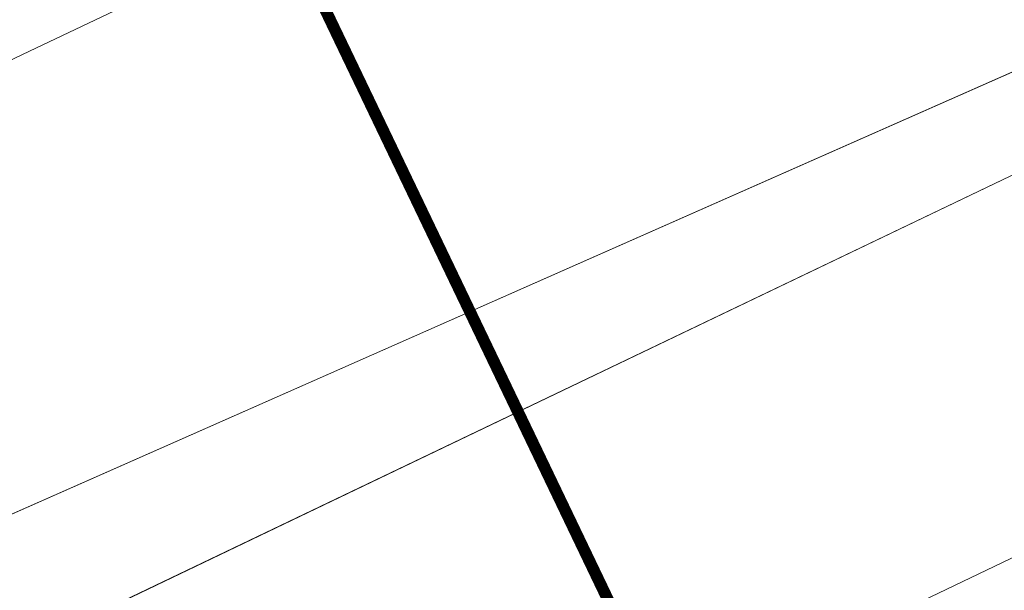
# Model space of a CAD drawing. Header units: metres. Extents: x 163628 to 167676, y 402708 to 405373.
# Tile 305 of 656: x 166362.27 to 166366.47, y 404348.52 to 404350.96. Entities that reach past the tile are written whole.
import ezdxf

# ---------------------------------------------------------------- set-up
doc = ezdxf.new("R2010")
doc.units = ezdxf.units.M
doc.linetypes.add('X-CA190022.004-UO-TXT_Tekst 1op200$0$AL-TEKENBLADGRENS', pattern=[11.5, 2.5, -1.5, 1, -1.5, 1, -1.5, 2.5])
for name, color, linetype, lineweight in [('X-CA190022.004-UO-BGT_Ondergrond$0$GE_479_BTDGroenvoorziening_grasenkruida_GEM', 253, 'Continuous', 9), ('X-CA190022.004-UO-BGT_Ondergrond$0$GE_504_WTDWaterloop_sloot_Vlak_GEM', 253, 'Continuous', 9), ('X-CA190022.004-UO-BGT_Ondergrond$0$GE_541_OWTOever_slootkant_Vlak_GEM', 253, 'Continuous', 9), ('X-CA190022.004-UO-KAD_Percelen$0$B-WE-KG-GRENS_PERCEEL-GV', 150, 'Continuous', 9), ('X-CA190022.004-UO-TXT_Tekst 1op200$0$X-XX-AL-TEKENBLADGRENS-G', 7, 'X-CA190022.004-UO-TXT_Tekst 1op200$0$AL-TEKENBLADGRENS', 35)]:
    doc.layers.add(name, color=color, linetype=linetype, lineweight=lineweight)

msp = doc.modelspace()

# ---------------------------------------------------------------- linework, layer by layer
at = {"layer": 'X-CA190022.004-UO-BGT_Ondergrond$0$GE_479_BTDGroenvoorziening_grasenkruida_GEM', "flags": 128}
msp.add_lwpolyline([(166336.177, 404338.347), (166362.282, 404350.81), (166382.869, 404360.584), (166402.268, 404370.292), (166431.523, 404384.588), (166454.942, 404395.665), (166474.552, 404405.1), (166493.316, 404414.196), (166508.664, 404421.261), (166516.137, 404424.067), (166517.818, 404424.526), (166518.436, 404424.629), (166518.914, 404424.318), (166519.302, 404423.699), (166519.584, 404423.052), (166519.805, 404422.274), (166519.854, 404421.567), (166519.784, 404420.961), (166519.601, 404420.495), (166518.805, 404419.445), (166245.53, 404287.59)], dxfattribs=at)
at = {"layer": 'X-CA190022.004-UO-BGT_Ondergrond$0$GE_504_WTDWaterloop_sloot_Vlak_GEM', "flags": 128}
for points in [[(166340.589, 404338.594), (166358.712, 404347.295), (166376.281, 404355.048), (166397.135, 404365.924), (166407.05, 404371.045), (166428.029, 404380.867)], [(166417.612, 404373.31), (166397.017, 404363.305), (166369.729, 404350.197), (166358.292, 404344.75), (166346.657, 404338.999)]]:
    msp.add_lwpolyline(points, dxfattribs=at)
at = {"layer": 'X-CA190022.004-UO-BGT_Ondergrond$0$GE_541_OWTOever_slootkant_Vlak_GEM', "flags": 128}
for points in [[(166336.177, 404338.347), (166362.282, 404350.81), (166382.869, 404360.584), (166402.268, 404370.292), (166431.523, 404384.588), (166454.942, 404395.665), (166474.552, 404405.1), (166493.316, 404414.196), (166508.664, 404421.261), (166516.137, 404424.067), (166517.818, 404424.526), (166518.436, 404424.629), (166518.914, 404424.318), (166519.302, 404423.699), (166519.584, 404423.052), (166519.805, 404422.274), (166519.854, 404421.567), (166519.784, 404420.961), (166519.601, 404420.495), (166518.805, 404419.445)], [(166376.281, 404355.048), (166397.135, 404365.924), (166407.05, 404371.045), (166428.029, 404380.867), (166445.596, 404389.392), (166462.548, 404397.491), (166477.241, 404404.696), (166494.1, 404412.446), (166511.445, 404420.645), (166517.603, 404423.205), (166517.96, 404423.222), (166518.342, 404422.847), (166518.525, 404422.287), (166518.599, 404421.927), (166518.476, 404421.395), (166499.287, 404412.353), (166479.949, 404403.194), (166461.055, 404394.342), (166439.438, 404383.807), (166417.612, 404373.31), (166397.017, 404363.305), (166369.729, 404350.197), (166358.292, 404344.75), (166346.657, 404338.999)], [(166340.589, 404338.594), (166358.712, 404347.295), (166376.281, 404355.048)]]:
    msp.add_lwpolyline(points, dxfattribs=at)
at = {"layer": 'X-CA190022.004-UO-KAD_Percelen$0$B-WE-KG-GRENS_PERCEEL-GV', "flags": 128}
msp.add_lwpolyline([(166343.677, 404313.069), (166389.169, 404334.739), (166420.289, 404349.63), (166462.989, 404369.962), (166488.281, 404382.107), (166477.921, 404403.62), (166405.703, 404369.055), (166095.059, 404220.376)], dxfattribs=at)
msp.add_lwpolyline([(166076.061, 404220.716), (166075.539, 404212.149), (166095.059, 404220.376), (166405.703, 404369.055), (166403.983, 404372.633), (166394.97, 404368.314), (166354.738, 404348.675), (166344.579, 404343.815), (166305.382, 404325.064), (166207.795, 404278.74), (166208.24, 404285.568), (166197.731, 404280.701), (166189.883, 404281.199), (166189.977, 404282.695), (166187.047, 404282.88), (166181.704, 404283.218), (166169.602, 404283.984), (166169.541, 404283.038), (166168.431, 404265.008), (166081.725, 404223.432)], close=True, dxfattribs=at)
at = {"layer": 'X-CA190022.004-UO-TXT_Tekst 1op200$0$X-XX-AL-TEKENBLADGRENS-G', "const_width": 0.05, "flags": 128}
msp.add_lwpolyline([(166352.056, 404375.0141), (166369.8373, 404337.9441)], dxfattribs=at)

doc.saveas('drawing.dxf')
